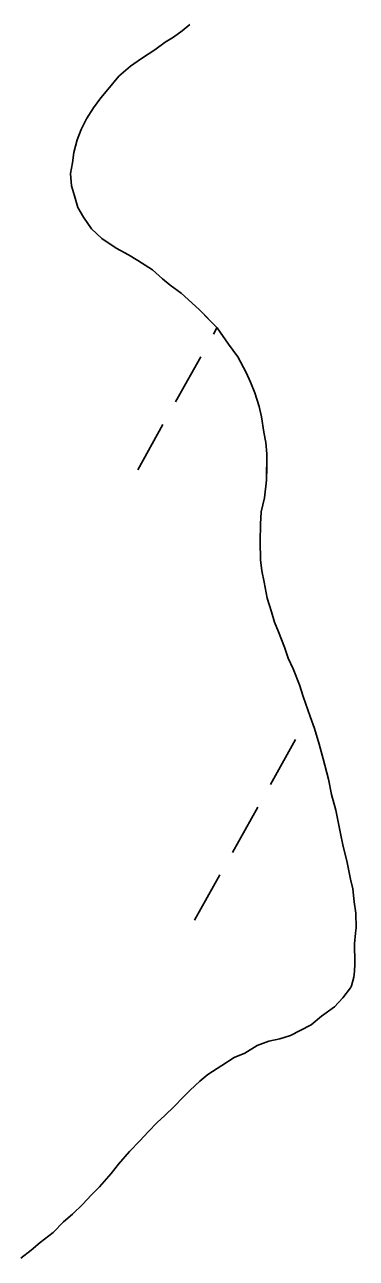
# Model space of a CAD drawing. Extents: x 3923531 to 3943530, y 207391 to 229799.
# Drawn here: x 3932573.7 to 3932676.2, y 212330.4 to 212711.8 of the extents above; entities that cross this region are included whole.
import ezdxf

# ---------------------------------------------------------------- set-up
doc = ezdxf.new("R2010")
doc.units = 0
doc.layers.add('V-TOPO-SHOR', color=7, linetype='Continuous')
doc.layers.add('V-WETL-SWMP', color=7, linetype='Continuous')

msp = doc.modelspace()

# ---------------------------------------------------------------- linework, layer by layer
at = {"layer": 'V-TOPO-SHOR'}
for points in [[(3932624.7, 212711.79), (3932622.31, 212709.84), (3932619.72, 212707.9), (3932617.13, 212706.34), (3932613.95, 212704.01), (3932609.77, 212701.28), (3932606.38, 212698.95), (3932602.79, 212695.83), (3932599.38, 212691.72), (3932597.18, 212689.17), (3932594.97, 212686.03), (3932592.76, 212682.7), (3932591.15, 212679.36), (3932589.92, 212676.21), (3932588.89, 212672.27), (3932588.46, 212669.11), (3932587.83, 212665.76), (3932588.19, 212662), (3932589.14, 212658.83), (3932590.09, 212655.26), (3932591.83, 212652.27)], [(3932591.83, 212652.27), (3932594.36, 212648.69), (3932597.49, 212645.69), (3932602, 212642.68), (3932605.74, 212640.66), (3932608.68, 212638.85), (3932613.2, 212636.03), (3932616.33, 212633.23), (3932618.68, 212631.23), (3932622.01, 212628.82), (3932625.34, 212625.82), (3932627.69, 212623.62), (3932630.81, 212620.42), (3932633.16, 212618.03), (3932636.66, 212613.05), (3932639.58, 212609.06), (3932642.1, 212604.29), (3932643.45, 212601.31), (3932644.79, 212597.94), (3932646.13, 212593.77), (3932646.89, 212590.6), (3932647.62, 212585.85), (3932648.18, 212582.68), (3932648.54, 212579.12), (3932648.49, 212574.97), (3932648.45, 212571.02), (3932647.79, 212565.49), (3932646.76, 212561.16), (3932646.52, 212557.41), (3932646.46, 212552.07), (3932646.6, 212546.34), (3932646.96, 212542.98), (3932647.7, 212539.41), (3932648.64, 212534.46), (3932649.98, 212530.29), (3932650.93, 212527.12), (3932652.08, 212524.14), (3932654.01, 212519.38), (3932655.16, 212516.01), (3932656.7, 212512.63), (3932658.62, 212507.67), (3932659.77, 212504.1), (3932661.87, 212497.95), (3932663.22, 212494.18), (3932664.74, 212489.42), (3932665.88, 212484.86), (3932667.59, 212478.52), (3932668.52, 212473.77), (3932669.85, 212469.01), (3932671.16, 212462.28), (3932672.1, 212457.72), (3932673.24, 212453.36), (3932674.36, 212447.62), (3932675.12, 212444.64), (3932675.47, 212440.69), (3932676.03, 212437.13), (3932676.17, 212432.58), (3932675.95, 212431)], [(3932674.7, 212414.68), (3932675.4, 212417.37), (3932675.62, 212419.26), (3932675.73, 212421.35), (3932675.7, 212423.6), (3932675.62, 212425.85), (3932675.58, 212427.65), (3932675.95, 212431)], [(3932624.85, 212382.44), (3932627.84, 212385.17), (3932630.24, 212387.32), (3932634.61, 212390.04), (3932638.4, 212392.57), (3932641.77, 212393.91), (3932645.55, 212396.24), (3932649.12, 212397.58), (3932652.49, 212398.34), (3932655.86, 212399.29), (3932658.84, 212400.84), (3932662.22, 212402.58), (3932665.42, 212405.31), (3932669.4, 212408.23), (3932672, 212410.97), (3932674.41, 212414.11), (3932674.7, 212414.68)], [(3932572.5, 212330.45), (3932575.69, 212332.98), (3932578.48, 212335.32), (3932582.46, 212338.44), (3932585.66, 212341.76), (3932588.46, 212344.1), (3932591.65, 212347.23), (3932594.25, 212349.97), (3932596.85, 212352.51), (3932600.45, 212356.62), (3932602.66, 212359.56), (3932606.06, 212363.47), (3932609.26, 212366.8), (3932611.86, 212369.54), (3932614.66, 212372.47), (3932617.05, 212374.62), (3932619.85, 212377.36), (3932622.65, 212380.29), (3932624.85, 212382.44)]]:
    msp.add_lwpolyline(points, dxfattribs=at)
at = {"layer": 'V-WETL-SWMP'}
for p, q in [((3932622.31, 212709.84), (3932624.7, 212711.79)), ((3932619.72, 212707.89), (3932622.31, 212709.84)), ((3932613.95, 212704.01), (3932617.13, 212706.34)), ((3932617.13, 212706.34), (3932619.72, 212707.89)), ((3932606.38, 212698.95), (3932609.77, 212701.28)), ((3932609.77, 212701.28), (3932613.95, 212704.01)), ((3932602.79, 212695.83), (3932606.38, 212698.95)), ((3932599.38, 212691.72), (3932602.79, 212695.83)), ((3932594.97, 212686.03), (3932597.18, 212689.17)), ((3932597.18, 212689.17), (3932599.38, 212691.72)), ((3932592.76, 212682.7), (3932594.97, 212686.03)), ((3932591.14, 212679.36), (3932592.76, 212682.7)), ((3932589.92, 212676.21), (3932591.14, 212679.36)), ((3932588.89, 212672.27), (3932589.92, 212676.21)), ((3932588.46, 212669.11), (3932588.89, 212672.27)), ((3932587.83, 212665.76), (3932588.46, 212669.11)), ((3932588.19, 212662), (3932587.83, 212665.76)), ((3932589.14, 212658.83), (3932588.19, 212662)), ((3932590.09, 212655.26), (3932589.14, 212658.83)), ((3932591.83, 212652.27), (3932590.09, 212655.26)), ((3932594.36, 212648.69), (3932591.83, 212652.27)), ((3932597.49, 212645.69), (3932594.36, 212648.69)), ((3932602, 212642.68), (3932597.49, 212645.69)), ((3932605.74, 212640.66), (3932602, 212642.68)), ((3932608.68, 212638.85), (3932605.74, 212640.66)), ((3932613.2, 212636.03), (3932608.68, 212638.85)), ((3932616.33, 212633.23), (3932613.2, 212636.03)), ((3932618.68, 212631.23), (3932616.33, 212633.23)), ((3932622.01, 212628.82), (3932618.68, 212631.23)), ((3932625.34, 212625.82), (3932622.01, 212628.82)), ((3932627.68, 212623.62), (3932625.34, 212625.82)), ((3932633.16, 212618.03), (3932627.68, 212623.62)), ((3932633.12, 212618.06), (3932632.03, 212616.11)), ((3932636.66, 212613.05), (3932633.16, 212618.03)), ((3932639.58, 212609.06), (3932636.66, 212613.05)), ((3932628.13, 212609.12), (3932620.32, 212595.15)), ((3932642.1, 212604.29), (3932639.58, 212609.06)), ((3932643.45, 212601.31), (3932642.1, 212604.29)), ((3932644.79, 212597.94), (3932643.45, 212601.31)), ((3932646.13, 212593.77), (3932644.79, 212597.94)), ((3932646.89, 212590.6), (3932646.13, 212593.77)), ((3932647.62, 212585.85), (3932646.89, 212590.6)), ((3932616.42, 212588.17), (3932608.62, 212574.2)), ((3932648.18, 212582.68), (3932647.62, 212585.85)), ((3932648.54, 212579.12), (3932648.18, 212582.68)), ((3932648.45, 212571.02), (3932648.54, 212579.12)), ((3932647.79, 212565.49), (3932648.45, 212571.02)), ((3932646.76, 212561.16), (3932647.79, 212565.49)), ((3932646.52, 212557.41), (3932646.76, 212561.16)), ((3932646.46, 212552.07), (3932646.52, 212557.41)), ((3932646.6, 212546.34), (3932646.46, 212552.07)), ((3932646.95, 212542.98), (3932646.6, 212546.34)), ((3932647.71, 212539.41), (3932646.95, 212542.98)), ((3932648.64, 212534.46), (3932647.71, 212539.41)), ((3932649.98, 212530.29), (3932648.64, 212534.46)), ((3932650.93, 212527.12), (3932649.98, 212530.29)), ((3932652.08, 212524.14), (3932650.93, 212527.12)), ((3932654.01, 212519.38), (3932652.08, 212524.14)), ((3932655.16, 212516.01), (3932654.01, 212519.38)), ((3932656.7, 212512.63), (3932655.16, 212516.01)), ((3932658.62, 212507.67), (3932656.7, 212512.63)), ((3932659.77, 212504.1), (3932658.62, 212507.67)), ((3932661.87, 212497.95), (3932659.77, 212504.1)), ((3932663.21, 212494.18), (3932661.87, 212497.95)), ((3932657.42, 212490.86), (3932649.62, 212476.89)), ((3932664.74, 212489.42), (3932663.21, 212494.18)), ((3932665.88, 212484.86), (3932664.74, 212489.42)), ((3932667.59, 212478.52), (3932665.88, 212484.86)), ((3932668.52, 212473.77), (3932667.59, 212478.52)), ((3932669.85, 212469.01), (3932668.52, 212473.77)), ((3932645.71, 212469.91), (3932637.91, 212455.94)), ((3932671.16, 212462.28), (3932669.85, 212469.01)), ((3932672.1, 212457.72), (3932671.16, 212462.28)), ((3932673.24, 212453.36), (3932672.1, 212457.72)), ((3932674.36, 212447.62), (3932673.24, 212453.36)), ((3932634.01, 212448.96), (3932626.21, 212434.99)), ((3932675.12, 212444.64), (3932674.36, 212447.62)), ((3932675.47, 212440.69), (3932675.12, 212444.64)), ((3932676.02, 212437.12), (3932675.47, 212440.69)), ((3932676.17, 212432.58), (3932676.02, 212437.12)), ((3932675.58, 212427.64), (3932675.95, 212431)), ((3932675.95, 212431), (3932676.17, 212432.58)), ((3932675.62, 212425.85), (3932675.58, 212427.64)), ((3932675.7, 212423.6), (3932675.62, 212425.85)), ((3932675.74, 212421.35), (3932675.7, 212423.6)), ((3932675.4, 212417.37), (3932675.62, 212419.26)), ((3932675.62, 212419.26), (3932675.74, 212421.35)), ((3932674.41, 212414.11), (3932674.7, 212414.68)), ((3932674.7, 212414.68), (3932675.4, 212417.37)), ((3932669.4, 212408.23), (3932672, 212410.97)), ((3932672, 212410.97), (3932674.41, 212414.11)), ((3932665.42, 212405.31), (3932669.4, 212408.23)), ((3932662.22, 212402.58), (3932665.42, 212405.31)), ((3932652.49, 212398.34), (3932655.86, 212399.29)), ((3932655.86, 212399.29), (3932658.84, 212400.84)), ((3932658.84, 212400.84), (3932662.22, 212402.58)), ((3932641.77, 212393.91), (3932645.55, 212396.24)), ((3932645.55, 212396.24), (3932649.12, 212397.58)), ((3932649.12, 212397.58), (3932652.49, 212398.34)), ((3932634.61, 212390.04), (3932638.4, 212392.57)), ((3932638.4, 212392.57), (3932641.77, 212393.91)), ((3932630.24, 212387.32), (3932634.61, 212390.04)), ((3932624.85, 212382.44), (3932627.84, 212385.17)), ((3932627.84, 212385.17), (3932630.24, 212387.32)), ((3932619.85, 212377.35), (3932622.65, 212380.29)), ((3932622.65, 212380.29), (3932624.85, 212382.44)), ((3932617.05, 212374.62), (3932619.85, 212377.35)), ((3932611.86, 212369.54), (3932614.66, 212372.47)), ((3932614.66, 212372.47), (3932617.05, 212374.62)), ((3932609.26, 212366.8), (3932611.86, 212369.54)), ((3932606.06, 212363.47), (3932609.26, 212366.8)), ((3932602.66, 212359.56), (3932606.06, 212363.47)), ((3932600.45, 212356.62), (3932602.66, 212359.56)), ((3932596.85, 212352.51), (3932600.45, 212356.62)), ((3932591.65, 212347.23), (3932594.25, 212349.97)), ((3932594.25, 212349.97), (3932596.85, 212352.51)), ((3932588.46, 212344.1), (3932591.65, 212347.23)), ((3932585.66, 212341.76), (3932588.46, 212344.1)), ((3932578.48, 212335.32), (3932582.46, 212338.44)), ((3932582.46, 212338.44), (3932585.66, 212341.76)), ((3932575.69, 212332.98), (3932578.48, 212335.32)), ((3932572.5, 212330.45), (3932575.69, 212332.98))]:
    msp.add_line(p, q, dxfattribs=at)

doc.saveas('drawing.dxf')
